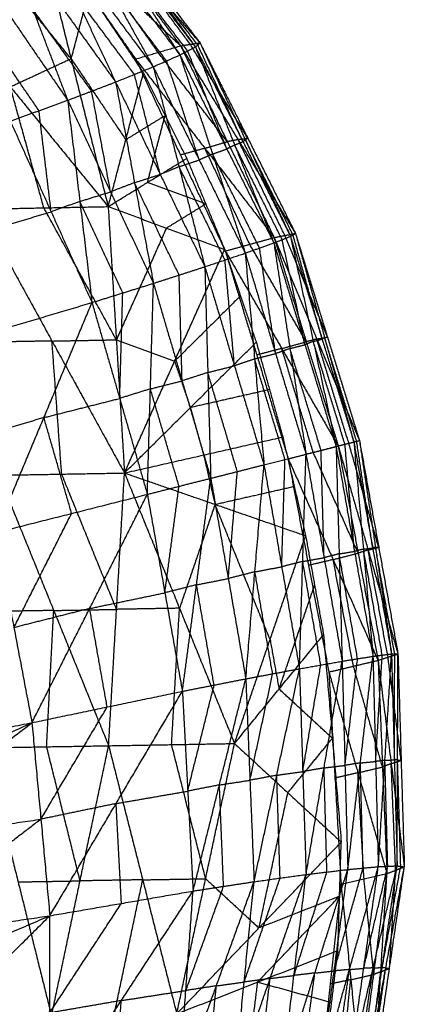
# Model space of a CAD drawing. Header units: millimetres. Extents: x -106 to 110, y -96 to 120.
# Tile 943 of 1020: x 103.39 to 107.25, y 32.65 to 42.53. Entities that reach past the tile are written whole.
import ezdxf

# ---------------------------------------------------------------- set-up
doc = ezdxf.new("R2010")
doc.units = ezdxf.units.MM
doc.header["$MEASUREMENT"] = 0
doc.layers.add('Default', color=7, linetype='Continuous', true_color=0x000000)

msp = doc.modelspace()

# ---------------------------------------------------------------- linework, layer by layer
at = {"layer": 'Default'}
for points in [[(103.795, 43.8958, 11.8602), (104.4008, 43.0816, 11.4516), (105.0067, 42.2675, 11.0429)], [(103.795, 43.8958, 11.8602), (104.4988, 43.096, 11.7457), (105.2025, 42.2963, 11.6311)], [(103.9039, 43.8822, 12.6067), (104.4519, 43.0288, 12.5047), (104.9998, 42.1754, 12.4027)], [(103.9039, 43.8822, 12.6067), (104.5299, 43.0689, 12.3048), (105.1558, 42.2555, 12.0029)], [(103.9535, 43.921, 12.3282), (104.5546, 43.0883, 12.1655), (105.1558, 42.2555, 12.0029)], [(103.9535, 43.921, 12.3282), (104.578, 43.1087, 11.9797), (105.2025, 42.2963, 11.6311)], [(103.4082, 43.7741, 11.5229), (103.9817, 42.9547, 11.0923), (104.5552, 42.1353, 10.6618)], [(103.4082, 43.7741, 11.5229), (104.2074, 43.0208, 11.2829), (105.0067, 42.2675, 11.0429)], [(103.7575, 43.8068, 12.8963), (104.2448, 42.932, 12.8498), (104.7321, 42.0572, 12.8034)], [(103.7575, 43.8068, 12.8963), (104.3787, 42.9911, 12.6495), (104.9998, 42.1754, 12.4027)], [(103.5124, 43.6959, 13.1766), (103.9336, 42.8, 13.1751), (104.3548, 41.9042, 13.1737)], [(103.5124, 43.6959, 13.1766), (104.1223, 42.8766, 12.99), (104.7321, 42.0572, 12.8034)], [(103.1707, 43.5524, 13.4246), (103.5223, 42.6366, 13.4532), (103.8739, 41.7208, 13.4817)], [(103.1707, 43.5524, 13.4246), (103.7627, 42.7283, 13.2992), (104.3548, 41.9042, 13.1737)], [(103.5353, 43.6226, 11.4173), (103.9078, 42.1387, 10.5481), (104.2804, 40.6548, 9.6788)], [(103.5353, 43.6226, 11.4173), (104.0847, 42.809, 11.0143), (104.6341, 41.9953, 10.6113)], [(102.7381, 43.3805, 13.6174), (103.306, 42.5506, 13.5495), (103.8739, 41.7208, 13.4817)], [(103.9078, 42.1387, 10.5481), (103.4169, 42.7394, 10.6665), (102.9259, 43.3401, 10.7849)], [(102.3165, 43.0576, 10.1525), (103.2984, 41.8562, 9.9157), (104.2804, 40.6548, 9.6788)], [(105.1046, 42.2819, 11.337), (104.8017, 42.689, 11.5414), (104.4988, 43.096, 11.7457)], [(105.1792, 42.2759, 11.817), (104.8669, 42.6821, 11.9913), (104.5546, 43.0883, 12.1655)], [(104.7809, 42.2014, 10.8523), (104.4942, 42.6111, 11.0676), (104.2074, 43.0208, 11.2829)], [(105.0778, 42.2154, 12.2028), (104.7648, 42.6221, 12.3538), (104.4519, 43.0288, 12.5047)], [(104.866, 42.1163, 12.603), (104.5554, 42.5242, 12.7264), (104.2448, 42.932, 12.8498)], [(104.0847, 42.809, 11.0143), (103.9963, 42.4738, 10.7812), (103.9078, 42.1387, 10.5481)], [(104.5435, 41.9807, 12.9885), (104.2385, 42.3904, 13.0818), (103.9336, 42.8, 13.1751)], [(104.1144, 41.8125, 13.3277), (103.8183, 42.2245, 13.3904), (103.5223, 42.6366, 13.4532)], [(103.5863, 41.6166, 13.5896), (103.3023, 42.0315, 13.6235), (103.0184, 42.4465, 13.6575)], [(104.5552, 42.1353, 10.6618), (104.7809, 42.2014, 10.8523), (105.0067, 42.2675, 11.0429)], [(105.0067, 42.2675, 11.0429), (105.1046, 42.2819, 11.337), (105.2025, 42.2963, 11.6311)], [(105.0067, 42.2675, 11.0429), (105.4761, 41.3059, 10.8163), (105.9456, 40.3443, 10.5896)], [(105.0067, 42.2675, 11.0429), (105.5829, 41.3269, 11.1419), (106.159, 40.3864, 11.2408)], [(105.6808, 41.3413, 11.436), (105.3927, 41.8116, 11.3865), (105.1046, 42.2819, 11.337)], [(105.1558, 42.2555, 12.0029), (105.1792, 42.2759, 11.817), (105.2025, 42.2963, 11.6311)], [(105.6326, 41.3061, 11.8329), (105.4059, 41.791, 11.8249), (105.1792, 42.2759, 11.817)], [(105.2025, 42.2963, 11.6311), (105.656, 41.3265, 11.647), (106.1095, 40.3567, 11.6629)], [(105.2025, 42.2963, 11.6311), (105.6808, 41.3413, 11.436), (106.159, 40.3864, 11.2408)], [(104.7321, 42.0572, 12.8034), (104.866, 42.1163, 12.603), (104.9998, 42.1754, 12.4027)], [(105.4761, 41.3059, 10.8163), (105.1285, 41.7536, 10.8343), (104.7809, 42.2014, 10.8523)], [(104.9998, 42.1754, 12.4027), (105.0778, 42.2154, 12.2028), (105.1558, 42.2555, 12.0029)], [(104.9998, 42.1754, 12.4027), (105.3275, 41.1816, 12.4962), (105.6551, 40.1879, 12.5897)], [(104.9998, 42.1754, 12.4027), (105.4711, 41.2329, 12.2628), (105.9424, 40.2904, 12.1228)], [(105.4711, 41.2329, 12.2628), (105.2744, 41.7241, 12.2328), (105.0778, 42.2154, 12.2028)], [(105.1558, 42.2555, 12.0029), (105.5491, 41.2729, 12.0629), (105.9424, 40.2904, 12.1228)], [(105.1558, 42.2555, 12.0029), (105.6326, 41.3061, 11.8329), (106.1095, 40.3567, 11.6629)], [(103.2984, 41.8562, 9.9157), (103.6031, 41.9974, 10.2319), (103.9078, 42.1387, 10.5481)], [(103.9078, 42.1387, 10.5481), (104.1825, 41.7319, 10.3466), (104.4572, 41.325, 10.1451)], [(104.5552, 42.1353, 10.6618), (105.0053, 41.1722, 10.4253), (105.4555, 40.209, 10.1888)], [(104.5552, 42.1353, 10.6618), (105.2504, 41.2398, 10.6257), (105.9456, 40.3443, 10.5896)], [(105.1936, 41.1225, 12.6965), (105.0298, 41.6194, 12.6498), (104.866, 42.1163, 12.603)], [(104.2804, 40.6548, 9.6788), (104.4572, 41.325, 10.1451), (104.6341, 41.9953, 10.6113)], [(104.3548, 41.9042, 13.1737), (104.5435, 41.9807, 12.9885), (104.7321, 42.0572, 12.8034)], [(104.8025, 40.9778, 13.1007), (104.673, 41.4793, 13.0446), (104.5435, 41.9807, 12.9885)], [(104.6341, 41.9953, 10.6113), (104.8513, 41.5671, 10.4861), (105.0684, 41.1388, 10.3609)], [(104.7321, 42.0572, 12.8034), (104.9912, 41.0544, 12.9155), (105.2502, 40.0515, 13.0276)], [(104.7321, 42.0572, 12.8034), (105.1936, 41.1225, 12.6965), (105.6551, 40.1879, 12.5897)], [(103.8739, 41.7208, 13.4817), (104.1144, 41.8125, 13.3277), (104.3548, 41.9042, 13.1737)], [(104.3548, 41.9042, 13.1737), (104.5447, 40.8945, 13.2867), (104.7345, 39.8849, 13.3997)], [(104.3548, 41.9042, 13.1737), (104.8025, 40.9778, 13.1007), (105.2502, 40.0515, 13.0276)], [(103.6348, 40.6424, 9.3038), (103.4666, 41.2493, 9.6098), (103.2984, 41.8562, 9.9157)], [(104.3042, 40.8028, 13.4407), (104.2093, 41.3077, 13.3842), (104.1144, 41.8125, 13.3277)], [(103.2986, 41.5125, 13.6975), (103.5863, 41.6166, 13.5896), (103.8739, 41.7208, 13.4817)], [(103.8739, 41.7208, 13.4817), (103.996, 40.7066, 13.5765), (104.118, 39.6925, 13.6712)], [(103.8739, 41.7208, 13.4817), (104.3042, 40.8028, 13.4407), (104.7345, 39.8849, 13.3997)], [(103.7083, 40.6025, 13.6844), (103.6473, 41.1095, 13.637), (103.5863, 41.6166, 13.5896)], [(103.2986, 41.5125, 13.6975), (103.7083, 40.6025, 13.6844), (104.118, 39.6925, 13.6712)], [(104.8513, 41.5671, 10.4861), (104.6543, 41.446, 10.3156), (104.4572, 41.325, 10.1451)], [(104.6744, 40.8968, 10.0198), (104.7628, 41.2319, 10.253), (104.8513, 41.5671, 10.4861)], [(105.2504, 41.2398, 10.6257), (105.3633, 41.2728, 10.721), (105.4761, 41.3059, 10.8163)], [(105.5829, 41.3269, 11.1419), (105.5295, 41.3164, 10.9791), (105.4761, 41.3059, 10.8163)], [(105.5491, 41.2729, 12.0629), (105.5909, 41.2895, 11.9479), (105.6326, 41.3061, 11.8329)], [(105.5829, 41.3269, 11.1419), (105.6318, 41.3341, 11.2889), (105.6808, 41.3413, 11.436)], [(106.0523, 40.3653, 10.9152), (105.8176, 40.8461, 11.0285), (105.5829, 41.3269, 11.1419)], [(105.656, 41.3265, 11.647), (105.6443, 41.3163, 11.7399), (105.6326, 41.3061, 11.8329)], [(105.656, 41.3265, 11.647), (105.6684, 41.3339, 11.5415), (105.6808, 41.3413, 11.436)], [(106.1343, 40.3715, 11.4518), (105.8951, 40.849, 11.5494), (105.656, 41.3265, 11.647)], [(105.2504, 41.2398, 10.6257), (105.1278, 41.206, 10.5255), (105.0053, 41.1722, 10.4253)], [(105.3275, 41.1816, 12.4962), (105.2605, 41.1521, 12.5964), (105.1936, 41.1225, 12.6965)], [(105.7005, 40.2767, 10.3892), (105.4755, 40.7582, 10.5074), (105.2504, 41.2398, 10.6257)], [(105.3275, 41.1816, 12.4962), (105.3993, 41.2072, 12.3795), (105.4711, 41.2329, 12.2628)], [(105.7987, 40.2391, 12.3563), (105.5631, 40.7104, 12.4262), (105.3275, 41.1816, 12.4962)], [(105.5491, 41.2729, 12.0629), (105.5101, 41.2529, 12.1628), (105.4711, 41.2329, 12.2628)], [(106.0259, 40.3235, 11.8929), (105.7875, 40.7982, 11.9779), (105.5491, 41.2729, 12.0629)], [(104.2804, 40.6548, 9.6788), (104.6744, 40.8968, 10.0198), (105.0684, 41.1388, 10.3609)], [(104.9912, 41.0544, 12.9155), (105.0924, 41.0885, 12.806), (105.1936, 41.1225, 12.6965)], [(105.0684, 41.1388, 10.3609), (105.2589, 40.6819, 10.276), (105.4494, 40.2249, 10.1911)], [(104.9912, 41.0544, 12.9155), (104.8969, 41.0161, 13.0081), (104.8025, 40.9778, 13.1007)], [(105.4527, 40.1197, 12.8086), (105.2219, 40.587, 12.8621), (104.9912, 41.0544, 12.9155)], [(104.5447, 40.8945, 13.2867), (104.4244, 40.8487, 13.3637), (104.3042, 40.8028, 13.4407)], [(104.5447, 40.8945, 13.2867), (104.6736, 40.9362, 13.1937), (104.8025, 40.9778, 13.1007)], [(104.9924, 39.9682, 13.2136), (104.7685, 40.4314, 13.2502), (104.5447, 40.8945, 13.2867)], [(105.2589, 40.6819, 10.276), (104.9667, 40.7893, 10.1479), (104.6744, 40.8968, 10.0198)], [(103.996, 40.7066, 13.5765), (104.1501, 40.7547, 13.5086), (104.3042, 40.8028, 13.4407)], [(103.996, 40.7066, 13.5765), (103.8521, 40.6546, 13.6304), (103.7083, 40.6025, 13.6844)], [(104.4262, 39.7887, 13.5354), (104.2111, 40.2477, 13.5559), (103.996, 40.7066, 13.5765)], [(102.9667, 40.3815, 13.752), (103.3375, 40.492, 13.7182), (103.7083, 40.6025, 13.6844)], [(102.9893, 40.63, 8.9289), (103.6348, 40.6424, 9.3038), (104.2804, 40.6548, 9.6788)], [(102.9893, 40.63, 8.9289), (103.7167, 39.3066, 9.008), (104.4441, 37.9832, 9.0872)], [(104.3622, 39.319, 9.383), (103.9985, 39.9807, 9.3434), (103.6348, 40.6424, 9.3038)], [(104.2804, 40.6548, 9.6788), (104.3622, 39.319, 9.383), (104.4441, 37.9832, 9.0872)], [(104.2804, 40.6548, 9.6788), (104.8649, 40.4398, 9.935), (105.4494, 40.2249, 10.1911)], [(104.8649, 40.4398, 9.935), (105.0619, 40.5608, 10.1055), (105.2589, 40.6819, 10.276)], [(104.8649, 40.4398, 9.935), (104.6136, 39.8794, 9.659), (104.3622, 39.319, 9.383)], [(105.4555, 40.209, 10.1888), (105.7005, 40.2767, 10.3892), (105.9456, 40.3443, 10.5896)], [(105.6551, 40.1879, 12.5897), (105.7987, 40.2391, 12.3563), (105.9424, 40.2904, 12.1228)], [(105.9424, 40.2904, 12.1228), (106.0259, 40.3235, 11.8929), (106.1095, 40.3567, 11.6629)], [(105.9424, 40.2904, 12.1228), (106.1038, 39.2314, 12.3203), (106.2652, 38.1724, 12.5178)], [(105.9424, 40.2904, 12.1228), (106.2546, 39.2697, 12.0794), (106.5668, 38.249, 12.036)], [(105.9456, 40.3443, 10.5896), (106.0523, 40.3653, 10.9152), (106.159, 40.3864, 11.2408)], [(105.9456, 40.3443, 10.5896), (106.2671, 39.2991, 10.5303), (106.5885, 38.2538, 10.4711)], [(105.9456, 40.3443, 10.5896), (106.3733, 39.3264, 10.8604), (106.801, 38.3085, 11.1312)], [(106.2546, 39.2697, 12.0794), (106.1403, 39.7966, 11.9861), (106.0259, 40.3235, 11.8929)], [(106.48, 39.3474, 11.186), (106.2662, 39.8564, 11.0506), (106.0523, 40.3653, 10.9152)], [(106.1095, 40.3567, 11.6629), (106.1343, 40.3715, 11.4518), (106.159, 40.3864, 11.2408)], [(106.1095, 40.3567, 11.6629), (106.3381, 39.3029, 11.8494), (106.5668, 38.249, 12.036)], [(106.1095, 40.3567, 11.6629), (106.4271, 39.3255, 11.613), (106.7447, 38.2943, 11.5631)], [(106.4271, 39.3255, 11.613), (106.2807, 39.8485, 11.5324), (106.1343, 40.3715, 11.4518)], [(106.159, 40.3864, 11.2408), (106.4519, 39.3403, 11.402), (106.7447, 38.2943, 11.5631)], [(106.159, 40.3864, 11.2408), (106.48, 39.3474, 11.186), (106.801, 38.3085, 11.1312)], [(104.4441, 37.9832, 9.0872), (104.9468, 39.104, 9.6392), (105.4494, 40.2249, 10.1911)], [(105.4494, 40.2249, 10.1911), (105.6078, 39.7595, 10.1458), (105.7662, 39.2941, 10.1005)], [(105.4555, 40.209, 10.1888), (105.7711, 39.1671, 10.1307), (106.0866, 38.1251, 10.0727)], [(105.4555, 40.209, 10.1888), (106.022, 39.2314, 10.3299), (106.5885, 38.2538, 10.4711)], [(106.2671, 39.2991, 10.5303), (105.9838, 39.7879, 10.4598), (105.7005, 40.2767, 10.3892)], [(105.9602, 39.1802, 12.5538), (105.8794, 39.7096, 12.455), (105.7987, 40.2391, 12.3563)], [(105.2502, 40.0515, 13.0276), (105.4527, 40.1197, 12.8086), (105.6551, 40.1879, 12.5897)], [(105.5468, 39.0584, 12.9998), (105.4997, 39.5891, 12.9042), (105.4527, 40.1197, 12.8086)], [(105.6551, 40.1879, 12.5897), (105.7493, 39.1266, 12.7808), (105.8434, 38.0654, 12.972)], [(105.6551, 40.1879, 12.5897), (105.9602, 39.1802, 12.5538), (106.2652, 38.1724, 12.5178)], [(104.7345, 39.8849, 13.3997), (104.9924, 39.9682, 13.2136), (105.2502, 40.0515, 13.0276)], [(105.2502, 40.0515, 13.0276), (105.2797, 38.9907, 13.1939), (105.3091, 37.9299, 13.3601)], [(105.2502, 40.0515, 13.0276), (105.5468, 39.0584, 12.9998), (105.8434, 38.0654, 12.972)], [(105.0218, 38.9074, 13.3799), (105.0071, 39.4378, 13.2968), (104.9924, 39.9682, 13.2136)], [(104.118, 39.6925, 13.6712), (104.4262, 39.7887, 13.5354), (104.7345, 39.8849, 13.3997)], [(104.6733, 37.769, 13.6464), (104.7039, 38.827, 13.5231), (104.7345, 39.8849, 13.3997)], [(104.7345, 39.8849, 13.3997), (105.0218, 38.9074, 13.3799), (105.3091, 37.9299, 13.3601)], [(104.3957, 38.7307, 13.6588), (104.4109, 39.2597, 13.5971), (104.4262, 39.7887, 13.5354)], [(105.6078, 39.7595, 10.1458), (105.2773, 39.4318, 9.8925), (104.9468, 39.104, 9.6392)], [(102.6348, 39.2505, 13.8065), (103.3764, 39.4715, 13.7388), (104.118, 39.6925, 13.6712)], [(103.1534, 37.3853, 13.8034), (103.6357, 38.5389, 13.7373), (104.118, 39.6925, 13.6712)], [(104.118, 39.6925, 13.6712), (104.3957, 38.7307, 13.6588), (104.6733, 37.769, 13.6464)], [(103.7167, 39.3066, 9.008), (103.4015, 39.301, 8.8252), (103.0864, 39.2954, 8.6424)], [(103.7167, 39.3066, 9.008), (104.0395, 39.3128, 9.1955), (104.3622, 39.319, 9.383)], [(103.8138, 37.972, 8.7215), (103.7652, 38.6393, 8.8648), (103.7167, 39.3066, 9.008)], [(104.3622, 39.319, 9.383), (104.6545, 39.2115, 9.5111), (104.9468, 39.104, 9.6392)], [(106.3381, 39.3029, 11.8494), (106.2964, 39.2863, 11.9644), (106.2546, 39.2697, 12.0794)], [(106.3733, 39.3264, 10.8604), (106.3202, 39.3127, 10.6954), (106.2671, 39.2991, 10.5303)], [(106.3381, 39.3029, 11.8494), (106.3826, 39.3142, 11.7312), (106.4271, 39.3255, 11.613)], [(106.6558, 38.2716, 11.7995), (106.497, 38.7873, 11.8245), (106.3381, 39.3029, 11.8494)], [(106.3733, 39.3264, 10.8604), (106.4267, 39.3369, 11.0232), (106.48, 39.3474, 11.186)], [(106.6948, 38.2812, 10.8011), (106.534, 38.8038, 10.8308), (106.3733, 39.3264, 10.8604)], [(106.4519, 39.3403, 11.402), (106.4395, 39.3329, 11.5075), (106.4271, 39.3255, 11.613)], [(106.4519, 39.3403, 11.402), (106.466, 39.3439, 11.294), (106.48, 39.3474, 11.186)], [(106.7729, 38.3014, 11.3472), (106.6124, 38.8208, 11.3746), (106.4519, 39.3403, 11.402)], [(104.4441, 37.9832, 9.0872), (105.1052, 38.6387, 9.5939), (105.7662, 39.2941, 10.1005)], [(105.7662, 39.2941, 10.1005), (105.8991, 38.8192, 10.0863), (106.032, 38.3443, 10.0721)], [(106.022, 39.2314, 10.3299), (105.8965, 39.1993, 10.2303), (105.7711, 39.1671, 10.1307)], [(106.1038, 39.2314, 12.3203), (106.032, 39.2058, 12.4371), (105.9602, 39.1802, 12.5538)], [(106.022, 39.2314, 10.3299), (106.1445, 39.2653, 10.4301), (106.2671, 39.2991, 10.5303)], [(106.3376, 38.1895, 10.2719), (106.1798, 38.7105, 10.3009), (106.022, 39.2314, 10.3299)], [(106.1038, 39.2314, 12.3203), (106.1792, 39.2505, 12.1999), (106.2546, 39.2697, 12.0794)], [(106.416, 38.2107, 12.2769), (106.2599, 38.7211, 12.2986), (106.1038, 39.2314, 12.3203)], [(105.7493, 39.1266, 12.7808), (105.648, 39.0925, 12.8903), (105.5468, 39.0584, 12.9998)], [(105.7493, 39.1266, 12.7808), (105.8547, 39.1534, 12.6673), (105.9602, 39.1802, 12.5538)], [(106.0543, 38.1189, 12.7449), (105.9018, 38.6228, 12.7629), (105.7493, 39.1266, 12.7808)], [(104.9468, 39.104, 9.6392), (105.026, 38.8713, 9.6165), (105.1052, 38.6387, 9.5939)], [(105.2797, 38.9907, 13.1939), (105.4132, 39.0246, 13.0968), (105.5468, 39.0584, 12.9998)], [(104.7039, 38.827, 13.5231), (104.8629, 38.8672, 13.4515), (105.0218, 38.9074, 13.3799)], [(105.2797, 38.9907, 13.1939), (105.1507, 38.9491, 13.2869), (105.0218, 38.9074, 13.3799)], [(105.5763, 37.9976, 13.166), (105.428, 38.4942, 13.18), (105.2797, 38.9907, 13.1939)], [(104.7039, 38.827, 13.5231), (104.5498, 38.7789, 13.5909), (104.3957, 38.7307, 13.6588)], [(104.9912, 37.8495, 13.5033), (104.8476, 38.3382, 13.5132), (104.7039, 38.827, 13.5231)], [(105.8991, 38.8192, 10.0863), (105.5021, 38.7289, 9.8401), (105.1052, 38.6387, 9.5939)], [(103.6357, 38.5389, 13.7373), (104.0157, 38.6348, 13.698), (104.3957, 38.7307, 13.6588)], [(105.1052, 38.6387, 9.5939), (105.1716, 38.4012, 9.5868), (105.2381, 38.1637, 9.5797)], [(103.6357, 38.5389, 13.7373), (103.2649, 38.4284, 13.7711), (102.8941, 38.3179, 13.8049)], [(103.9134, 37.5771, 13.7249), (103.7746, 38.058, 13.7311), (103.6357, 38.5389, 13.7373)], [(104.4441, 37.9832, 9.0872), (105.2381, 38.1637, 9.5797), (106.032, 38.3443, 10.0721)], [(106.032, 38.3443, 10.0721), (106.1466, 37.8491, 10.0828), (106.2611, 37.3539, 10.0935)], [(106.0866, 38.1251, 10.0727), (106.3376, 38.1895, 10.2719), (106.5885, 38.2538, 10.4711)], [(106.2652, 38.1724, 12.5178), (106.416, 38.2107, 12.2769), (106.5668, 38.249, 12.036)], [(106.5668, 38.249, 12.036), (106.6558, 38.2716, 11.7995), (106.7447, 38.2943, 11.5631)], [(106.5668, 38.249, 12.036), (106.5972, 37.1722, 12.2937), (106.6276, 36.0954, 12.5515)], [(106.5668, 38.249, 12.036), (106.7518, 37.197, 12.0635), (106.9369, 36.1449, 12.091)], [(106.5885, 38.2538, 10.4711), (106.6948, 38.2812, 10.8011), (106.801, 38.3085, 11.1312)], [(106.5885, 38.2538, 10.4711), (106.7883, 37.179, 10.5325), (106.988, 36.1042, 10.594)], [(106.5885, 38.2538, 10.4711), (106.888, 37.2109, 10.8484), (107.1875, 36.168, 11.2258)], [(106.7518, 37.197, 12.0635), (106.7038, 37.7343, 11.9315), (106.6558, 38.2716, 11.7995)], [(106.9943, 37.2383, 11.1785), (106.8445, 37.7597, 10.9898), (106.6948, 38.2812, 10.8011)], [(106.7447, 38.2943, 11.5631), (106.7729, 38.3014, 11.3472), (106.801, 38.3085, 11.1312)], [(106.7447, 38.2943, 11.5631), (106.8408, 37.2196, 11.8271), (106.9369, 36.1449, 12.091)], [(106.7447, 38.2943, 11.5631), (106.934, 37.2315, 11.601), (107.1232, 36.1687, 11.6389)], [(106.934, 37.2315, 11.601), (106.8534, 37.7664, 11.4741), (106.7729, 38.3014, 11.3472)], [(106.801, 38.3085, 11.1312), (106.9621, 37.2386, 11.3851), (107.1232, 36.1687, 11.6389)], [(106.801, 38.3085, 11.1312), (106.9943, 37.2383, 11.1785), (107.1875, 36.168, 11.2258)], [(105.2381, 38.1637, 9.5797), (105.2953, 37.9161, 9.585), (105.3526, 37.6685, 9.5904)], [(105.8434, 38.0654, 12.972), (106.0543, 38.1189, 12.7449), (106.2652, 38.1724, 12.5178)], [(106.0214, 37.0426, 12.9784), (106.0379, 37.5807, 12.8616), (106.0543, 38.1189, 12.7449)], [(106.0866, 38.1251, 10.0727), (106.2906, 37.0561, 10.1426), (106.4946, 35.9871, 10.2125)], [(106.0866, 38.1251, 10.0727), (106.5373, 37.1147, 10.3334), (106.988, 36.1042, 10.594)], [(106.1994, 36.0198, 12.9848), (106.2323, 37.0961, 12.7513), (106.2652, 38.1724, 12.5178)], [(106.2652, 38.1724, 12.5178), (106.4464, 37.1339, 12.5347), (106.6276, 36.0954, 12.5515)], [(106.7883, 37.179, 10.5325), (106.5629, 37.6843, 10.4022), (106.3376, 38.1895, 10.2719)], [(106.4464, 37.1339, 12.5347), (106.4312, 37.6723, 12.4058), (106.416, 38.2107, 12.2769)], [(105.3091, 37.9299, 13.3601), (105.5763, 37.9976, 13.166), (105.8434, 38.0654, 12.972)], [(105.6611, 35.9188, 13.3544), (105.7523, 36.9921, 13.1632), (105.8434, 38.0654, 12.972)], [(105.8434, 38.0654, 12.972), (106.0214, 37.0426, 12.9784), (106.1994, 36.0198, 12.9848)], [(103.1835, 37.9608, 8.3559), (103.8138, 37.972, 8.7215), (104.4441, 37.9832, 9.0872)], [(103.1835, 37.9608, 8.3559), (103.7342, 36.6043, 8.6649), (104.2848, 35.2479, 8.9739)], [(104.3645, 36.6155, 9.0306), (104.0891, 37.2938, 8.876), (103.8138, 37.972, 8.7215)], [(104.2848, 35.2479, 8.9739), (104.3645, 36.6155, 9.0306), (104.4441, 37.9832, 9.0872)], [(104.4441, 37.9832, 9.0872), (104.9959, 36.6266, 9.4016), (105.5477, 35.27, 9.716)], [(104.4441, 37.9832, 9.0872), (105.3526, 37.6685, 9.5904), (106.2611, 37.3539, 10.0935)], [(104.6733, 37.769, 13.6464), (104.9912, 37.8495, 13.5033), (105.3091, 37.9299, 13.3601)], [(105.0247, 35.7936, 13.6259), (105.1669, 36.8617, 13.493), (105.3091, 37.9299, 13.3601)], [(105.3091, 37.9299, 13.3601), (105.4851, 36.9244, 13.3573), (105.6611, 35.9188, 13.3544)], [(105.4851, 36.9244, 13.3573), (105.5307, 37.461, 13.2617), (105.5763, 37.9976, 13.166)], [(104.849, 36.7813, 13.6361), (104.9201, 37.3154, 13.5697), (104.9912, 37.8495, 13.5033)], [(105.3526, 37.6685, 9.5904), (105.7496, 37.7588, 9.8366), (106.1466, 37.8491, 10.0828)], [(103.1534, 37.3853, 13.8034), (103.9134, 37.5771, 13.7249), (104.6733, 37.769, 13.6464)], [(103.5156, 35.4791, 13.7685), (104.0945, 36.6241, 13.7075), (104.6733, 37.769, 13.6464)], [(104.6733, 37.769, 13.6464), (104.849, 36.7813, 13.6361), (105.0247, 35.7936, 13.6259)], [(105.3526, 37.6685, 9.5904), (105.1743, 37.1476, 9.496), (104.9959, 36.6266, 9.4016)], [(105.9044, 36.3119, 9.9048), (105.6285, 36.9902, 9.7476), (105.3526, 37.6685, 9.5904)], [(103.3345, 36.4322, 13.7859), (103.624, 37.0047, 13.7554), (103.9134, 37.5771, 13.7249)], [(103.1534, 37.3853, 13.8034), (103.3345, 36.4322, 13.7859), (103.5156, 35.4791, 13.7685)], [(105.5477, 35.27, 9.716), (105.9044, 36.3119, 9.9048), (106.2611, 37.3539, 10.0935)], [(106.2611, 37.3539, 10.0935), (106.3511, 36.8577, 10.1308), (106.4412, 36.3616, 10.1682)], [(106.8408, 37.2196, 11.8271), (106.8874, 37.2255, 11.7141), (106.934, 37.2315, 11.601)], [(106.888, 37.2109, 10.8484), (106.9411, 37.2246, 11.0135), (106.9943, 37.2383, 11.1785)], [(106.9621, 37.2386, 11.3851), (106.948, 37.235, 11.4931), (106.934, 37.2315, 11.601)], [(106.9621, 37.2386, 11.3851), (106.9782, 37.2384, 11.2818), (106.9943, 37.2383, 11.1785)], [(107.1553, 36.1683, 11.4324), (107.0587, 36.7035, 11.4087), (106.9621, 37.2386, 11.3851)], [(106.2323, 37.0961, 12.7513), (106.3394, 37.115, 12.643), (106.4464, 37.1339, 12.5347)], [(106.5972, 37.1722, 12.2937), (106.5218, 37.1531, 12.4142), (106.4464, 37.1339, 12.5347)], [(106.5373, 37.1147, 10.3334), (106.6628, 37.1468, 10.4329), (106.7883, 37.179, 10.5325)], [(106.5972, 37.1722, 12.2937), (106.6745, 37.1846, 12.1786), (106.7518, 37.197, 12.0635)], [(106.7822, 36.1201, 12.3213), (106.6897, 36.6462, 12.3075), (106.5972, 37.1722, 12.2937)], [(106.8408, 37.2196, 11.8271), (106.7963, 37.2083, 11.9453), (106.7518, 37.197, 12.0635)], [(106.888, 37.2109, 10.8484), (106.8381, 37.195, 10.6905), (106.7883, 37.179, 10.5325)], [(107.03, 36.1568, 11.865), (106.9354, 36.6882, 11.846), (106.8408, 37.2196, 11.8271)], [(107.0878, 36.1361, 10.9099), (106.9879, 36.6735, 10.8792), (106.888, 37.2109, 10.8484)], [(105.7523, 36.9921, 13.1632), (105.8869, 37.0173, 13.0708), (106.0214, 37.0426, 12.9784)], [(106.2323, 37.0961, 12.7513), (106.1269, 37.0694, 12.8649), (106.0214, 37.0426, 12.9784)], [(106.4135, 36.0576, 12.7681), (106.3229, 36.5769, 12.7597), (106.2323, 37.0961, 12.7513)], [(106.5373, 37.1147, 10.3334), (106.414, 37.0854, 10.238), (106.2906, 37.0561, 10.1426)], [(106.7413, 36.0457, 10.4033), (106.6393, 36.5802, 10.3683), (106.5373, 37.1147, 10.3334)], [(105.7523, 36.9921, 13.1632), (105.6187, 36.9582, 13.2602), (105.4851, 36.9244, 13.3573)], [(105.9303, 35.9693, 13.1696), (105.8413, 36.4807, 13.1664), (105.7523, 36.9921, 13.1632)], [(105.1669, 36.8617, 13.493), (105.0079, 36.8215, 13.5646), (104.849, 36.7813, 13.6361)], [(105.1669, 36.8617, 13.493), (105.326, 36.893, 13.4251), (105.4851, 36.9244, 13.3573)], [(105.3429, 35.8562, 13.4901), (105.2549, 36.359, 13.4916), (105.1669, 36.8617, 13.493)], [(105.9945, 35.8158, 9.9421), (106.1728, 36.3368, 10.0365), (106.3511, 36.8577, 10.1308)], [(104.0945, 36.6241, 13.7075), (104.4717, 36.7027, 13.6718), (104.849, 36.7813, 13.6361)], [(103.7342, 36.6043, 8.6649), (103.4234, 36.5991, 8.4862), (103.1126, 36.5939, 8.3075)], [(104.0945, 36.6241, 13.7075), (103.7145, 36.5281, 13.7467), (103.3345, 36.4322, 13.7859)], [(103.6632, 35.2375, 8.6166), (103.6987, 35.9209, 8.6407), (103.7342, 36.6043, 8.6649)], [(103.7342, 36.6043, 8.6649), (104.0493, 36.6099, 8.8477), (104.3645, 36.6155, 9.0306)], [(104.2701, 35.6363, 13.6972), (104.1823, 36.1302, 13.7023), (104.0945, 36.6241, 13.7075)], [(104.9959, 36.6266, 9.4016), (104.6802, 36.6211, 9.2161), (104.3645, 36.6155, 9.0306)], [(104.9163, 35.259, 9.3449), (104.9561, 35.9428, 9.3733), (104.9959, 36.6266, 9.4016)], [(105.5477, 35.27, 9.716), (105.9945, 35.8158, 9.9421), (106.4412, 36.3616, 10.1682)], [(106.4412, 36.3616, 10.1682), (106.5298, 35.3219, 10.3605), (106.6184, 34.2822, 10.5528)], [(105.9044, 36.3119, 9.9048), (105.9494, 36.0639, 9.9234), (105.9945, 35.8158, 9.9421)], [(106.6276, 36.0954, 12.5515), (106.7822, 36.1201, 12.3213), (106.9369, 36.1449, 12.091)], [(106.6842, 34.0064, 12.7211), (106.8105, 35.0756, 12.4061), (106.9369, 36.1449, 12.091)], [(106.9369, 36.1449, 12.091), (107.03, 36.1568, 11.865), (107.1232, 36.1687, 11.6389)], [(106.9369, 36.1449, 12.091), (106.9637, 35.0899, 12.2091), (106.9905, 34.035, 12.3271)], [(106.9637, 35.0899, 12.2091), (106.9969, 35.6234, 12.037), (107.03, 36.1568, 11.865)], [(106.988, 36.1042, 10.594), (107.0878, 36.1361, 10.9099), (107.1875, 36.168, 11.2258)], [(106.9905, 34.035, 12.3271), (107.0569, 35.1018, 11.983), (107.1232, 36.1687, 11.6389)], [(107.1232, 36.1687, 11.6389), (107.1514, 35.1059, 11.7881), (107.1795, 34.0431, 11.9372)], [(107.1232, 36.1687, 11.6389), (107.1553, 36.1683, 11.4324), (107.1875, 36.168, 11.2258)], [(107.1514, 35.1059, 11.7881), (107.1533, 35.6371, 11.6102), (107.1553, 36.1683, 11.4324)], [(107.1795, 34.0431, 11.9372), (107.1835, 35.1056, 11.5815), (107.1875, 36.168, 11.2258)], [(107.1875, 36.168, 11.2258), (107.2195, 35.1003, 11.4019), (107.2514, 34.0325, 11.578)], [(106.1994, 36.0198, 12.9848), (106.4135, 36.0576, 12.7681), (106.6276, 36.0954, 12.5515)], [(106.2325, 34.9881, 13.0365), (106.323, 35.5228, 12.9023), (106.4135, 36.0576, 12.7681)], [(106.2656, 33.9563, 13.0881), (106.4466, 35.0258, 12.8198), (106.6276, 36.0954, 12.5515)], [(106.4946, 35.9871, 10.2125), (106.7413, 36.0457, 10.4033), (106.988, 36.1042, 10.594)], [(106.6276, 36.0954, 12.5515), (106.6559, 35.0509, 12.6363), (106.6842, 34.0064, 12.7211)], [(106.6559, 35.0509, 12.6363), (106.719, 35.5855, 12.4788), (106.7822, 36.1201, 12.3213)], [(107.0327, 35.0348, 10.8075), (106.887, 35.5402, 10.6054), (106.7413, 36.0457, 10.4033)], [(106.988, 36.1042, 10.594), (107.0327, 35.0348, 10.8075), (107.0773, 33.9654, 11.021)], [(106.988, 36.1042, 10.594), (107.1197, 35.0684, 11.086), (107.2514, 34.0325, 11.578)], [(107.2195, 35.1003, 11.4019), (107.1536, 35.6182, 11.1559), (107.0878, 36.1361, 10.9099)], [(105.6611, 35.9188, 13.3544), (105.9303, 35.9693, 13.1696), (106.1994, 36.0198, 12.9848)], [(105.7026, 34.9015, 13.3754), (105.8164, 35.4354, 13.2725), (105.9303, 35.9693, 13.1696)], [(105.744, 33.8843, 13.3964), (105.9717, 34.952, 13.1906), (106.1994, 36.0198, 12.9848)], [(106.1994, 36.0198, 12.9848), (106.2325, 34.9881, 13.0365), (106.2656, 33.9563, 13.0881)], [(106.4946, 35.9871, 10.2125), (106.5556, 34.9241, 10.4437), (106.6166, 33.8612, 10.6749)], [(106.4946, 35.9871, 10.2125), (106.786, 34.9763, 10.6168), (107.0773, 33.9654, 11.021)], [(105.0247, 35.7936, 13.6259), (105.3429, 35.8562, 13.4901), (105.6611, 35.9188, 13.3544)], [(105.0783, 34.7921, 13.621), (105.2106, 35.3241, 13.5556), (105.3429, 35.8562, 13.4901)], [(105.1319, 33.7906, 13.6161), (105.3965, 34.8547, 13.4853), (105.6611, 35.9188, 13.3544)], [(105.6611, 35.9188, 13.3544), (105.7026, 34.9015, 13.3754), (105.744, 33.8843, 13.3964)], [(103.5156, 35.4791, 13.7685), (104.2701, 35.6363, 13.6972), (105.0247, 35.7936, 13.6259)], [(103.6951, 33.5427, 13.6989), (104.3599, 34.6681, 13.6624), (105.0247, 35.7936, 13.6259)], [(105.0247, 35.7936, 13.6259), (105.0783, 34.7921, 13.621), (105.1319, 33.7906, 13.6161)], [(106.5298, 35.3219, 10.3605), (106.2621, 35.5689, 10.1513), (105.9945, 35.8158, 9.9421)], [(103.6054, 34.5109, 13.7337), (103.9377, 35.0736, 13.7154), (104.2701, 35.6363, 13.6972)], [(99.9536, 34.7777, 12.4242), (101.7346, 35.1284, 13.0964), (103.5156, 35.4791, 13.7685)], [(100.1504, 33.9144, 12.4242), (101.833, 34.6968, 13.0964), (103.5156, 35.4791, 13.7685)], [(100.3396, 33.0494, 12.4242), (101.9276, 34.2643, 13.0964), (103.5156, 35.4791, 13.7685)], [(103.5156, 35.4791, 13.7685), (103.6054, 34.5109, 13.7337), (103.6951, 33.5427, 13.6989)], [(104.2848, 35.2479, 8.9739), (104.9163, 35.259, 9.3449), (105.5477, 35.27, 9.716)], [(105.2579, 33.9142, 9.9701), (105.0871, 34.5866, 9.6575), (104.9163, 35.259, 9.3449)], [(104.9682, 32.5583, 10.2243), (105.2579, 33.9142, 9.9701), (105.5477, 35.27, 9.716)], [(105.5477, 35.27, 9.716), (106.0831, 34.7761, 10.1344), (106.6184, 34.2822, 10.5528)], [(106.0831, 34.7761, 10.1344), (106.3064, 35.049, 10.2474), (106.5298, 35.3219, 10.3605)], [(103.0416, 35.2271, 8.2592), (103.6632, 35.2375, 8.6166), (104.2848, 35.2479, 8.9739)], [(103.0416, 35.2271, 8.2592), (103.3768, 33.8821, 8.8761), (103.712, 32.537, 9.4929)], [(103.9984, 33.8925, 9.2334), (103.8308, 34.565, 8.925), (103.6632, 35.2375, 8.6166)], [(103.712, 32.537, 9.4929), (103.9984, 33.8925, 9.2334), (104.2848, 35.2479, 8.9739)], [(104.2848, 35.2479, 8.9739), (104.6265, 33.9031, 9.5991), (104.9682, 32.5583, 10.2243)], [(106.8105, 35.0756, 12.4061), (106.7332, 35.0633, 12.5212), (106.6559, 35.0509, 12.6363)], [(106.8105, 35.0756, 12.4061), (106.8871, 35.0828, 12.3076), (106.9637, 35.0899, 12.2091)], [(106.8373, 34.0207, 12.5241), (106.8239, 34.5482, 12.4651), (106.8105, 35.0756, 12.4061)], [(107.0569, 35.1018, 11.983), (107.0103, 35.0959, 12.0961), (106.9637, 35.0899, 12.2091)], [(107.1197, 35.0684, 11.086), (107.0762, 35.0516, 10.9467), (107.0327, 35.0348, 10.8075)], [(107.0569, 35.1018, 11.983), (107.1041, 35.1039, 11.8856), (107.1514, 35.1059, 11.7881)], [(107.085, 34.0391, 12.1322), (107.0709, 34.5704, 12.0576), (107.0569, 35.1018, 11.983)], [(107.1197, 35.0684, 11.086), (107.1696, 35.0843, 11.244), (107.2195, 35.1003, 11.4019)], [(107.1644, 33.999, 11.2995), (107.142, 34.5337, 11.1928), (107.1197, 35.0684, 11.086)], [(107.1835, 35.1056, 11.5815), (107.1674, 35.1057, 11.6848), (107.1514, 35.1059, 11.7881)], [(107.1835, 35.1056, 11.5815), (107.2015, 35.1029, 11.4917), (107.2195, 35.1003, 11.4019)], [(107.2155, 34.0378, 11.7576), (107.1995, 34.5717, 11.6695), (107.1835, 35.1056, 11.5815)], [(105.9717, 34.952, 13.1906), (106.1021, 34.9701, 13.1135), (106.2325, 34.9881, 13.0365)], [(106.4466, 35.0258, 12.8198), (106.3395, 35.0069, 12.9281), (106.2325, 34.9881, 13.0365)], [(106.4466, 35.0258, 12.8198), (106.5512, 35.0384, 12.728), (106.6559, 35.0509, 12.6363)], [(106.4749, 33.9814, 12.9046), (106.4607, 34.5036, 12.8622), (106.4466, 35.0258, 12.8198)], [(106.786, 34.9763, 10.6168), (106.6708, 34.9502, 10.5302), (106.5556, 34.9241, 10.4437)], [(106.786, 34.9763, 10.6168), (106.9093, 35.0055, 10.7121), (107.0327, 35.0348, 10.8075)], [(106.847, 33.9133, 10.8479), (106.8165, 34.4448, 10.7324), (106.786, 34.9763, 10.6168)], [(105.3965, 34.8547, 13.4853), (105.5496, 34.8781, 13.4303), (105.7026, 34.9015, 13.3754)], [(105.9717, 34.952, 13.1906), (105.8371, 34.9268, 13.283), (105.7026, 34.9015, 13.3754)], [(106.0048, 33.9203, 13.2422), (105.9883, 34.4362, 13.2164), (105.9717, 34.952, 13.1906)], [(104.3599, 34.6681, 13.6624), (104.7191, 34.7301, 13.6417), (105.0783, 34.7921, 13.621)], [(105.3965, 34.8547, 13.4853), (105.2374, 34.8234, 13.5531), (105.0783, 34.7921, 13.621)], [(105.438, 33.8374, 13.5062), (105.4173, 34.346, 13.4957), (105.3965, 34.8547, 13.4853)], [(105.7933, 33.4203, 10.3885), (105.9382, 34.0982, 10.2615), (106.0831, 34.7761, 10.1344)], [(104.3599, 34.6681, 13.6624), (103.9826, 34.5895, 13.698), (103.6054, 34.5109, 13.7337)], [(104.4135, 33.6666, 13.6575), (104.3867, 34.1674, 13.6599), (104.3599, 34.6681, 13.6624)], [(101.9276, 34.2643, 13.0964), (102.7665, 34.3876, 13.415), (103.6054, 34.5109, 13.7337)], [(103.6054, 34.5109, 13.7337), (102.8114, 33.9035, 13.3976), (102.0173, 33.296, 13.0616)], [(104.9682, 32.5583, 10.2243), (105.7933, 33.4203, 10.3885), (106.6184, 34.2822, 10.5528)], [(106.5849, 33.1933, 10.9031), (106.6017, 33.7378, 10.728), (106.6184, 34.2822, 10.5528)], [(106.0236, 31.9308, 13.3073), (106.3539, 32.9686, 13.0142), (106.6842, 34.0064, 12.7211)], [(106.1446, 32.9436, 13.1977), (106.3097, 33.4625, 13.0511), (106.4749, 33.9814, 12.9046)], [(106.2656, 33.9563, 13.0881), (106.4749, 33.9814, 12.9046), (106.6842, 34.0064, 12.7211)], [(106.411, 31.9723, 13.0564), (106.7008, 33.0037, 12.6918), (106.9905, 34.035, 12.3271)], [(106.411, 31.9723, 13.0564), (106.5476, 32.9894, 12.8887), (106.6842, 34.0064, 12.7211)], [(106.5476, 32.9894, 12.8887), (106.6925, 33.505, 12.7064), (106.8373, 34.0207, 12.5241)], [(106.6842, 34.0064, 12.7211), (106.8373, 34.0207, 12.5241), (106.9905, 34.035, 12.3271)], [(106.6981, 31.9964, 12.7778), (106.9388, 33.0197, 12.3575), (107.1795, 34.0431, 11.9372)], [(106.6981, 31.9964, 12.7778), (106.8443, 33.0157, 12.5525), (106.9905, 34.035, 12.3271)], [(106.8443, 33.0157, 12.5525), (106.9647, 33.5274, 12.3423), (107.085, 34.0391, 12.1322)], [(106.8792, 32.0037, 12.4946), (107.0294, 33.0234, 12.2159), (107.1795, 34.0431, 11.9372)], [(106.8792, 32.0037, 12.4946), (107.0653, 33.0181, 12.0363), (107.2514, 34.0325, 11.578)], [(106.9539, 31.9956, 12.227), (107.1027, 33.014, 11.9025), (107.2514, 34.0325, 11.578)], [(106.9905, 34.035, 12.3271), (107.085, 34.0391, 12.1322), (107.1795, 34.0431, 11.9372)], [(107.0294, 33.0234, 12.2159), (107.1224, 33.5306, 11.9867), (107.2155, 34.0378, 11.7576)], [(107.0773, 33.9654, 11.021), (107.1644, 33.999, 11.2995), (107.2514, 34.0325, 11.578)], [(107.1027, 33.014, 11.9025), (107.1335, 33.5065, 11.601), (107.1644, 33.999, 11.2995)], [(107.1795, 34.0431, 11.9372), (107.2155, 34.0378, 11.7576), (107.2514, 34.0325, 11.578)], [(103.3768, 33.8821, 8.8761), (103.6876, 33.8873, 9.0548), (103.9984, 33.8925, 9.2334)], [(104.6265, 33.9031, 9.5991), (104.3124, 33.8978, 9.4163), (103.9984, 33.8925, 9.2334)], [(104.3401, 32.5477, 9.8586), (104.4833, 33.2254, 9.7288), (104.6265, 33.9031, 9.5991)], [(104.6265, 33.9031, 9.5991), (104.9422, 33.9086, 9.7846), (105.2579, 33.9142, 9.9701)], [(104.9875, 31.795, 13.6336), (105.3657, 32.8396, 13.515), (105.744, 33.8843, 13.3964)], [(105.1319, 33.7906, 13.6161), (105.438, 33.8374, 13.5062), (105.744, 33.8843, 13.3964)], [(105.2579, 33.9142, 9.9701), (105.5256, 33.6672, 10.1793), (105.7933, 33.4203, 10.3885)], [(105.545, 31.8716, 13.5069), (105.9053, 32.9139, 13.2975), (106.2656, 33.9563, 13.0881)], [(105.545, 31.8716, 13.5069), (105.6445, 32.8779, 13.4517), (105.744, 33.8843, 13.3964)], [(105.6445, 32.8779, 13.4517), (105.8246, 33.3991, 13.3469), (106.0048, 33.9203, 13.2422)], [(105.744, 33.8843, 13.3964), (106.0048, 33.9203, 13.2422), (106.2656, 33.9563, 13.0881)], [(106.0236, 31.9308, 13.3073), (106.1446, 32.9436, 13.1977), (106.2656, 33.9563, 13.0881)], [(106.6166, 33.8612, 10.6749), (106.847, 33.9133, 10.8479), (107.0773, 33.9654, 11.021)], [(106.8122, 31.9414, 11.7934), (106.9448, 32.9534, 11.4072), (107.0773, 33.9654, 11.021)], [(106.9448, 32.9534, 11.4072), (106.8959, 33.4334, 11.1276), (106.847, 33.9133, 10.8479)], [(106.9539, 31.9956, 12.227), (107.0156, 32.9805, 11.624), (107.0773, 33.9654, 11.021)], [(103.6915, 31.5936, 13.6031), (104.4117, 32.6921, 13.6096), (105.1319, 33.7906, 13.6161)], [(103.6951, 33.5427, 13.6989), (104.4135, 33.6666, 13.6575), (105.1319, 33.7906, 13.6161)], [(104.9875, 31.795, 13.6336), (105.0597, 32.7928, 13.6249), (105.1319, 33.7906, 13.6161)], [(105.0597, 32.7928, 13.6249), (105.2488, 33.3151, 13.5655), (105.438, 33.8374, 13.5062)], [(106.406, 31.8564, 11.5008), (106.5113, 32.8588, 11.0879), (106.6166, 33.8612, 10.6749)], [(106.6166, 33.8612, 10.6749), (106.7144, 32.9013, 11.2341), (106.8122, 31.9414, 11.7934)], [(105.7766, 32.8758, 10.5637), (106.1891, 33.3068, 10.6458), (106.6017, 33.7378, 10.728)], [(106.6017, 33.7378, 10.728), (106.1975, 33.579, 10.5582), (105.7933, 33.4203, 10.3885)], [(103.6933, 32.5681, 13.651), (104.0534, 33.1174, 13.6542), (104.4135, 33.6666, 13.6575)], [(100.3396, 33.0494, 12.4242), (102.0173, 33.296, 13.0616), (103.6951, 33.5427, 13.6989)], [(100.5211, 32.1827, 12.4242), (102.1081, 32.8627, 13.0616), (103.6951, 33.5427, 13.6989)], [(101.2946, 31.16, 12.7095), (102.4948, 32.3513, 13.2042), (103.6951, 33.5427, 13.6989)], [(103.6915, 31.5936, 13.6031), (103.6933, 32.5681, 13.651), (103.6951, 33.5427, 13.6989)], [(104.9682, 32.5583, 10.2243), (105.7766, 32.8758, 10.5637), (106.5849, 33.1933, 10.9031)], [(106.4595, 32.1488, 11.3524), (106.5222, 32.6711, 11.1278), (106.5849, 33.1933, 10.9031)], [(106.3539, 32.9686, 13.0142), (106.4507, 32.979, 12.9514), (106.5476, 32.9894, 12.8887)], [(106.7008, 33.0037, 12.6918), (106.6242, 32.9965, 12.7902), (106.5476, 32.9894, 12.8887)], [(106.5546, 31.9844, 12.9171), (106.6277, 32.494, 12.8044), (106.7008, 33.0037, 12.6918)], [(106.7008, 33.0037, 12.6918), (106.7725, 33.0097, 12.6221), (106.8443, 33.0157, 12.5525)], [(106.7887, 32, 12.6362), (106.8637, 32.5099, 12.4968), (106.9388, 33.0197, 12.3575)], [(106.9388, 33.0197, 12.3575), (106.8916, 33.0177, 12.455), (106.8443, 33.0157, 12.5525)], [(106.9166, 31.9996, 12.3608), (106.991, 32.5089, 12.1985), (107.0653, 33.0181, 12.0363)], [(106.9388, 33.0197, 12.3575), (106.9841, 33.0216, 12.2867), (107.0294, 33.0234, 12.2159)], [(107.0156, 32.9805, 11.624), (107.0591, 32.9973, 11.7633), (107.1027, 33.014, 11.9025)], [(107.0653, 33.0181, 12.0363), (107.0474, 33.0207, 12.1261), (107.0294, 33.0234, 12.2159)], [(107.0653, 33.0181, 12.0363), (107.084, 33.0161, 11.9694), (107.1027, 33.014, 11.9025)], [(105.9053, 32.9139, 13.2975), (105.7749, 32.8959, 13.3746), (105.6445, 32.8779, 13.4517)], [(105.7843, 31.9012, 13.4071), (105.8448, 32.4076, 13.3523), (105.9053, 32.9139, 13.2975)], [(105.9053, 32.9139, 13.2975), (106.0249, 32.9288, 13.2476), (106.1446, 32.9436, 13.1977)], [(106.3539, 32.9686, 13.0142), (106.2492, 32.9561, 13.1059), (106.1446, 32.9436, 13.1977)], [(106.2173, 31.9516, 13.1818), (106.2856, 32.4601, 13.098), (106.3539, 32.9686, 13.0142)], [(106.7144, 32.9013, 11.2341), (106.6128, 32.8801, 11.161), (106.5113, 32.8588, 11.0879)], [(106.6091, 31.8989, 11.6471), (106.6617, 32.4001, 11.4406), (106.7144, 32.9013, 11.2341)], [(106.7144, 32.9013, 11.2341), (106.8296, 32.9274, 11.3207), (106.9448, 32.9534, 11.4072)], [(106.883, 31.9685, 12.0102), (106.9493, 32.4745, 11.8171), (107.0156, 32.9805, 11.624)], [(107.0156, 32.9805, 11.624), (106.9802, 32.967, 11.5156), (106.9448, 32.9534, 11.4072)], [(104.4117, 32.6921, 13.6096), (104.7357, 32.7424, 13.6172), (105.0597, 32.7928, 13.6249)], [(105.3657, 32.8396, 13.515), (105.2127, 32.8162, 13.5699), (105.0597, 32.7928, 13.6249)], [(105.2663, 31.8333, 13.5703), (105.316, 32.3365, 13.5426), (105.3657, 32.8396, 13.515)], [(105.3657, 32.8396, 13.515), (105.5051, 32.8588, 13.4833), (105.6445, 32.8779, 13.4517)], [(105.7766, 32.8758, 10.5637), (105.7452, 32.6147, 10.676), (105.7138, 32.3536, 10.7884)], [(106.5222, 32.6711, 11.1278), (106.1494, 32.7735, 10.8458), (105.7766, 32.8758, 10.5637)], [(104.4117, 32.6921, 13.6096), (104.0525, 32.6301, 13.6303), (103.6933, 32.5681, 13.651)], [(104.3395, 31.6943, 13.6184), (104.3756, 32.1932, 13.614), (104.4117, 32.6921, 13.6096)]]:
    msp.add_open_spline(points, degree=2, dxfattribs=at)

doc.saveas('drawing.dxf')
